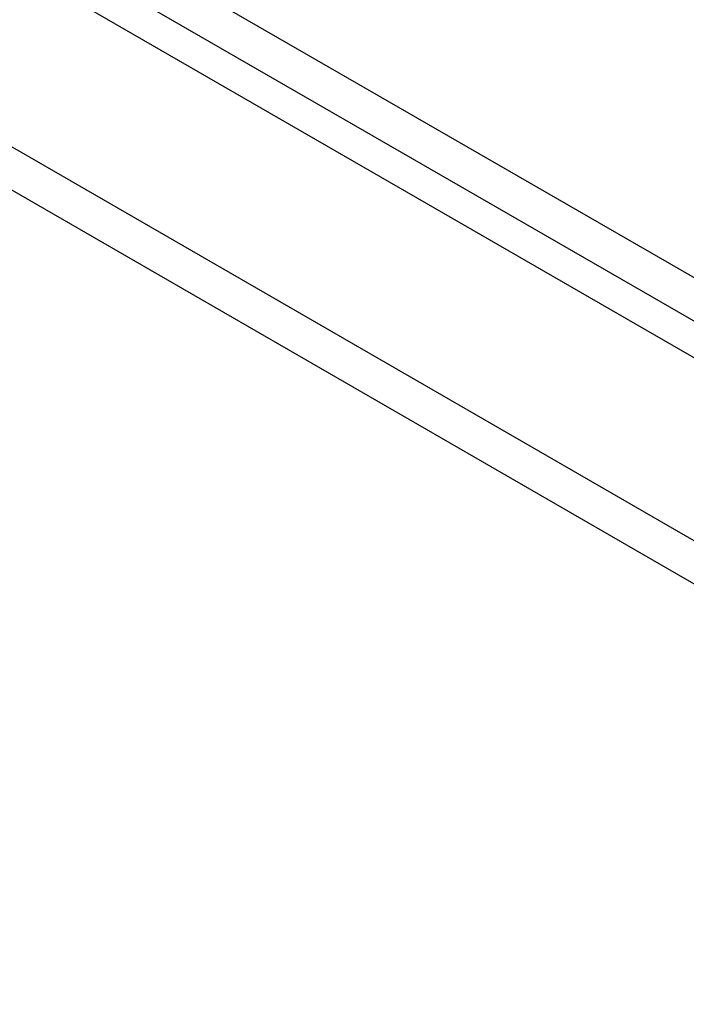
# Model space of a CAD drawing. Header units: inches. Extents: x 23 to 567, y 61 to 264.
# Tile 272 of 292: x 540.7 to 543.18, y 220.32 to 223.99. Entities that reach past the tile are written whole.
import ezdxf

# ---------------------------------------------------------------- set-up
doc = ezdxf.new("R2010")
doc.units = ezdxf.units.IN
doc.header["$MEASUREMENT"] = 0
doc.layers.add('Visible Edges(ANSI)', color=7, linetype='Continuous', lineweight=25)
doc.layers.add('Visible Tangent Edges(ANSI)', color=7, linetype='Continuous', lineweight=25)

msp = doc.modelspace()

# ---------------------------------------------------------------- linework, layer by layer
at = {"layer": 'Visible Edges(ANSI)'}
msp.add_line((520.5769, 235.796), (558.4814, 213.9118), dxfattribs=at)
at = {"layer": 'Visible Tangent Edges(ANSI)'}
for p, q in [((558.7522, 214.0534), (520.7085, 236.018)), ((520.6385, 235.8967), (558.6822, 213.9321)), ((519.9865, 235.4551), (557.891, 213.5709)), ((557.821, 213.4497), (519.9165, 235.3338))]:
    msp.add_line(p, q, dxfattribs=at)

doc.saveas('drawing.dxf')
